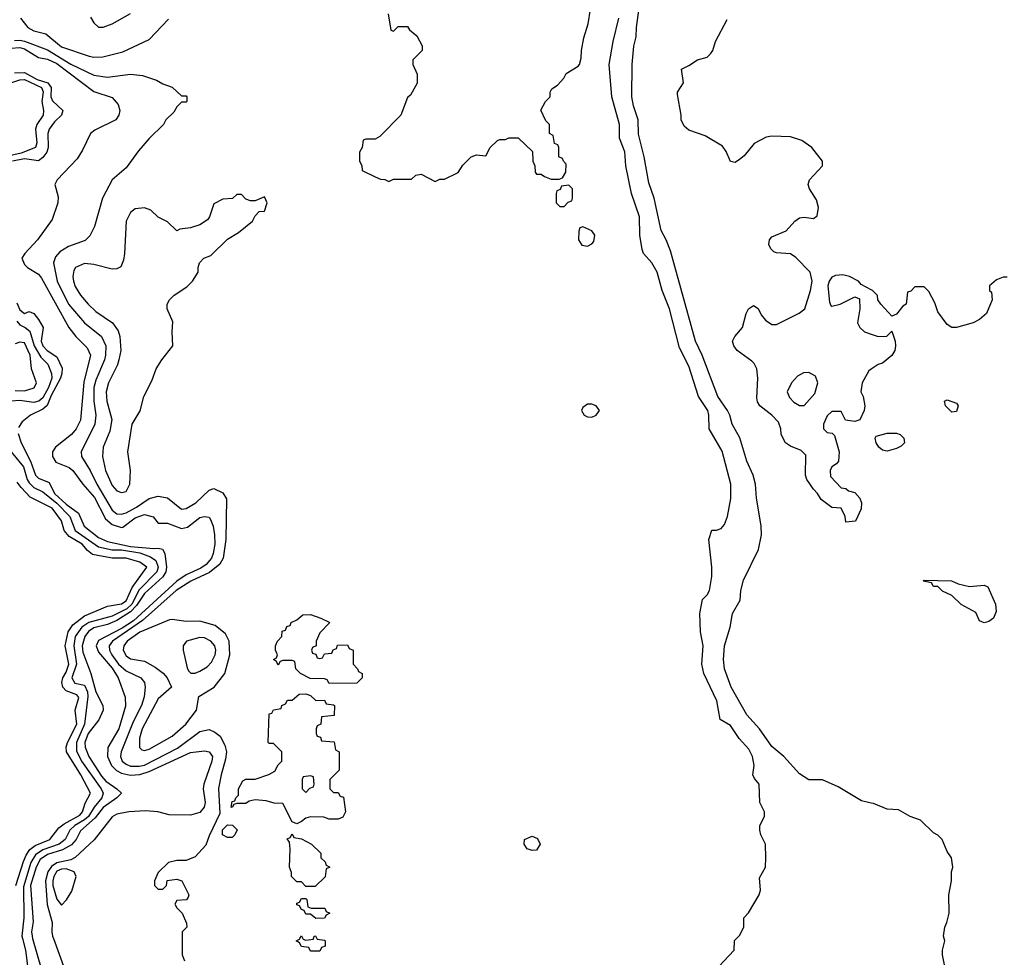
# Model space of a CAD drawing. Header units: inches. Extents: x 1793402 to 1900366, y 320852 to 470679.
# Tile 533 of 604: x 1886309 to 1890578, y 399919 to 403984. Entities that reach past the tile are written whole.
import ezdxf

# ---------------------------------------------------------------- set-up
doc = ezdxf.new("R2010")
doc.units = ezdxf.units.IN
doc.header["$MEASUREMENT"] = 0
for name, color, linetype in [('B8389', 7, 'Continuous'), ('B8399', 7, 'Continuous'), ('B8480', 7, 'Continuous'), ('B8490', 7, 'Continuous')]:
    doc.layers.add(name, color=color, linetype=linetype)

msp = doc.modelspace()

# ---------------------------------------------------------------- linework, layer by layer
at = {"layer": 'B8389', "color": 4}
for points, elevation in [([(1886320.7, 400000), (1886334, 399950), (1886344.9, 399870)], 212), ([(1886365.2, 400000), (1886401.7, 399870)], 216), ([(1886455.1, 400000), (1886504.8, 399864.8)], 224), ([(1887012.8, 400000), (1887014, 399930), (1887023.6, 399903.6)], 228), ([(1887597.1, 400000), (1887598, 399998), (1887630, 399994), (1887634, 399990), (1887632.7, 399967.3), (1887618, 399962), (1887610, 399946), (1887570, 399946), (1887562, 399962), (1887530, 399966), (1887522, 399982), (1887508, 399990), (1887522, 399998), (1887523.1, 400000)], 228), ([(1887536.9, 400000), (1887538, 399998), (1887550, 399994), (1887582, 399998), (1887582.7, 400000)], 228), ([(1889340.4, 399879.6), (1889406, 399950), (1889408.4, 399991.6), (1889416.5, 400000)], 228)]:
    msp.add_lwpolyline(points, dxfattribs=dict(at, elevation=elevation))
at = {"layer": 'B8399', "color": 4, "elevation": 224}
msp.add_lwpolyline([(1890325.2, 399850), (1890309.3, 399929.3), (1890309, 399950), (1890319, 399990), (1890316.5, 400000)], dxfattribs=at)
at = {"layer": 'B8480', "color": 4}
for points, elevation in [([(1890000, 400587.7), (1889958, 400598), (1889857.5, 400657.5), (1889790, 400688.7), (1889730, 400689), (1889690, 400714), (1889621.2, 400790), (1889570, 400833.2), (1889516, 400910), (1889462, 400970), (1889394, 401090), (1889365.1, 401170), (1889359.5, 401210), (1889364.5, 401270), (1889389.3, 401350), (1889399.3, 401410), (1889432.3, 401467.7), (1889436, 401510), (1889446.3, 401553.7), (1889512.5, 401687.5), (1889525.2, 401750), (1889523.7, 401790), (1889503.7, 401910), (1889499.3, 401970), (1889489.4, 402010), (1889462, 402070), (1889431, 402171), (1889398.4, 402230), (1889387.6, 402270), (1889377.4, 402290), (1889335.6, 402350), (1889268, 402530), (1889238.7, 402590), (1889130, 402982), (1889112, 403030), (1889089.4, 403070), (1889059.6, 403210), (1889036.6, 403276.6), (1889015.8, 403390), (1888991.9, 403488.1), (1888989.6, 403550), (1888969.6, 403610), (1888962.9, 403650), (1888963.6, 403790), (1888971.5, 403868.5), (1888982, 403910), (1888982.9, 403950), (1889002, 404090)], 224), ([(1887906, 404010), (1887918, 403938), (1887930, 403934), (1887950, 403954), (1887990, 403954), (1887999.6, 403939.6), (1888030, 403914), (1888054, 403870), (1888054, 403850), (1888014, 403810), (1888014, 403790), (1888032.7, 403747.3), (1888031.6, 403708.4), (1888003.6, 403656.4), (1887990, 403646), (1887962, 403570), (1887870, 403478), (1887850, 403466), (1887810, 403466), (1887798, 403462), (1887794, 403430), (1887782, 403410), (1887782, 403370), (1887791.6, 403351.6), (1887794, 403330), (1887850, 403302), (1887872.7, 403292.7), (1887891.6, 403291.6), (1887910, 403282), (1887930, 403292), (1888007.3, 403292.7), (1888026, 403310), (1888050, 403314), (1888110, 403282), (1888130, 403292), (1888150, 403292), (1888210, 403322), (1888230, 403354), (1888266, 403390), (1888290, 403398), (1888330, 403394), (1888348.7, 403430), (1888380.2, 403459.8), (1888390, 403464.7), (1888415.3, 403464.7), (1888430, 403472), (1888470, 403472), (1888532.7, 403412.7), (1888534, 403370), (1888542, 403350), (1888543.6, 403323.6), (1888550, 403314), (1888570, 403314), (1888583.6, 403303.6), (1888612.7, 403292.7), (1888647.3, 403292.7), (1888662, 403298), (1888676.4, 403323.6), (1888678, 403358), (1888666, 403370), (1888662, 403382), (1888646, 403390), (1888646, 403430), (1888642, 403442), (1888627.3, 403447.3), (1888622, 403482), (1888606, 403490), (1888606, 403530), (1888590, 403546), (1888568.9, 403591.1), (1888588, 403630), (1888608, 403650), (1888608, 403670), (1888616.4, 403683.6), (1888640.4, 403699.6), (1888668, 403730), (1888678, 403750), (1888730, 403782), (1888735.3, 403790), (1888743.1, 403816.9), (1888744, 403850), (1888754, 403906), (1888773.6, 403966.4), (1888784, 404030)], 232), ([(1886312, 403990), (1886344.7, 403950), (1886370, 403936), (1886423, 403923), (1886490, 403866.7), (1886610, 403826), (1886630, 403821.6), (1886670, 403823), (1886755.9, 403844.1), (1886870, 403898.8), (1886953.4, 403986.6)], 232), ([(1886615.3, 403995.3), (1886630.9, 403970.9), (1886650, 403952), (1886671.6, 403951.6), (1886710, 403966), (1886789.3, 404010.7)], 236), ([(1889416.5, 400000), (1889430, 400014), (1889448, 400050), (1889448, 400090), (1889468.4, 400111.6), (1889515.3, 400190), (1889521.2, 400210), (1889516.4, 400263.6), (1889542, 400310), (1889544, 400350), (1889542, 400410), (1889522, 400450), (1889518, 400470), (1889518, 400490), (1889538, 400530), (1889538, 400550), (1889518, 400590), (1889515.3, 400670), (1889494.6, 400694.6), (1889488, 400710), (1889493.2, 400750), (1889486, 400790), (1889470, 400821.2), (1889427.6, 400867.6), (1889390, 400924), (1889346, 400950), (1889331.3, 401031.3), (1889275.1, 401150), (1889266, 401190), (1889272.3, 401270), (1889260.9, 401330), (1889257, 401410), (1889269.2, 401470), (1889288.7, 401490), (1889299, 401510), (1889309.3, 401570), (1889309.4, 401610), (1889296, 401730), (1889309.2, 401770.8), (1889330, 401771.3), (1889350, 401778), (1889364.7, 401795.3), (1889377.2, 401830), (1889392.5, 401907.5), (1889391.8, 401970), (1889353.8, 402113.8), (1889298, 402210), (1889296.2, 402270), (1889291.6, 402290), (1889252, 402350), (1889210, 402482), (1889170, 402562), (1889126.6, 402730), (1889094.5, 402810), (1889072, 402890), (1889049.2, 402930), (1889013.2, 402970), (1889007.2, 402987.2), (1888998, 403050), (1888996.2, 403130), (1888960.7, 403230), (1888936.2, 403350), (1888931.7, 403411.7), (1888909.4, 403470), (1888909.4, 403530), (1888876.2, 403650), (1888864.5, 403790), (1888882, 403890), (1888907, 403990)], 228), ([(1890000, 402468.7), (1889990, 402462), (1889961, 402410), (1889956, 402370), (1889966, 402350), (1889973.4, 402310), (1889970.6, 402289.4), (1889951.1, 402248.9), (1889930, 402242), (1889888.4, 402248.4), (1889870, 402286), (1889830, 402286), (1889810, 402266), (1889794, 402230), (1889794, 402210), (1889810, 402194), (1889831.6, 402191.6), (1889842, 402182), (1889861, 402110), (1889858, 402070), (1889850, 402058), (1889830, 402046), (1889822, 402030), (1889823.6, 402003.6), (1889870, 401954), (1889890, 401952), (1889902, 401942), (1889930, 401934), (1889951.3, 401910), (1889958, 401890), (1889956.9, 401863.1), (1889932, 401810), (1889890, 401806), (1889888, 401830), (1889870, 401866), (1889829.3, 401869.3), (1889783.1, 401903.1), (1889768, 401930), (1889750, 401948), (1889722, 401990), (1889715.3, 402010), (1889716.4, 402096.4), (1889696.4, 402116.4), (1889650, 402135.3), (1889628.7, 402150), (1889610, 402186), (1889609, 402210), (1889599.3, 402239.3), (1889569.5, 402269.5), (1889517.2, 402310), (1889507.3, 402327.3), (1889504.8, 402344.8), (1889509.6, 402430), (1889504.5, 402470), (1889493.3, 402493.3), (1889483, 402503), (1889419, 402550), (1889405.2, 402570), (1889399, 402590), (1889409.1, 402610.9), (1889442, 402650), (1889459, 402710), (1889469, 402730), (1889490, 402744.7), (1889510, 402732), (1889523.8, 402703.8), (1889541.7, 402681.7), (1889570, 402663), (1889590, 402663), (1889610, 402672.2), (1889688, 402712), (1889713.2, 402730), (1889737.2, 402810), (1889744, 402850), (1889735.3, 402890), (1889673.6, 402953.6), (1889650, 402969.3), (1889590, 402972.7), (1889578, 402978), (1889565.2, 402990), (1889556, 403010), (1889559.3, 403030), (1889570, 403042.8), (1889631.3, 403068.7), (1889670, 403110.6), (1889690, 403124.9), (1889710, 403128), (1889750, 403122), (1889766.6, 403133.4), (1889772, 403170), (1889763.7, 403203.7), (1889733.2, 403250), (1889726.6, 403270), (1889732.3, 403290), (1889789.2, 403350), (1889789.2, 403370), (1889742.7, 403430), (1889700.1, 403460.1), (1889650, 403476.2), (1889570, 403479.6), (1889545.3, 403474.7), (1889493.3, 403446.7), (1889450, 403394), (1889430, 403377.2), (1889410, 403365.2), (1889390, 403368.7), (1889372.1, 403412.1), (1889355.6, 403435.6), (1889280.7, 403480.7), (1889210, 403505.2), (1889190, 403522), (1889177.2, 403550), (1889177.2, 403570), (1889160.2, 403659.8), (1889161.2, 403670), (1889186.6, 403710), (1889178, 403770), (1889210, 403784.7), (1889248, 403810), (1889290, 403821), (1889304.1, 403835.9), (1889313.2, 403850), (1889325.2, 403890), (1889375.5, 403984.5)], 216), ([(1886286.6, 403893.4), (1886310, 403895.2), (1886330, 403890.2), (1886430, 403853.4), (1886530, 403791.6), (1886630, 403743.1), (1886690, 403734.9), (1886790, 403747.7), (1886841.4, 403741.4), (1886902, 403722), (1886930, 403706), (1886970, 403691.3), (1887010, 403654), (1887030, 403654), (1887034, 403650), (1887034, 403630), (1887030, 403626), (1887010, 403626), (1886990, 403606), (1886976.9, 403583.1), (1886942, 403550), (1886932, 403530), (1886870, 403468.7), (1886824.5, 403415.5), (1886770, 403342), (1886710.5, 403289.5), (1886667.3, 403210), (1886633.2, 403086.8), (1886613.7, 403046.3), (1886593.2, 403026.8), (1886519.9, 403000.1), (1886482.9, 402977.1), (1886463.9, 402956.1), (1886455.5, 402930), (1886472, 402850), (1886521.1, 402750), (1886590.2, 402670.2), (1886663.8, 402610), (1886682.6, 402570), (1886681.7, 402530), (1886676.5, 402510), (1886638.4, 402421.6), (1886630.3, 402390), (1886630.2, 402330.2), (1886638.9, 402270), (1886635.3, 402230), (1886574.9, 402110), (1886577.1, 402090), (1886614.9, 402030), (1886642.8, 401970), (1886710, 401857.1), (1886730, 401842), (1886750, 401840.3), (1886770, 401845.5), (1886815.6, 401870), (1886870, 401908.2), (1886910, 401918), (1886950, 401910.6), (1887010, 401862), (1887030, 401864.9), (1887072.7, 401890), (1887130, 401944.7), (1887150, 401952), (1887190, 401932), (1887206, 401906), (1887203.1, 401730), (1887190.7, 401650), (1887176.9, 401623.1), (1887132.4, 401587.6), (1887050.5, 401550), (1886987.2, 401510), (1886841.2, 401378.8), (1886711.8, 401290), (1886697, 401270), (1886698.3, 401250), (1886707.9, 401230), (1886736.9, 401190), (1886770, 401160.8), (1886834, 401130), (1886850.5, 401110), (1886853, 401090), (1886848.2, 401048.2), (1886837.4, 401010), (1886800.6, 400939.4), (1886748.8, 400810), (1886745.7, 400790), (1886752.7, 400770), (1886770, 400755.8), (1886790, 400747.9), (1886827.1, 400747.1), (1886850, 400752.4), (1886993.8, 400826.2), (1887090, 400897.3), (1887130, 400906), (1887155.3, 400895.3), (1887178, 400878), (1887198.3, 400838.3), (1887205.3, 400810), (1887201.7, 400778.3), (1887182, 400710), (1887170.9, 400650.9), (1887176.9, 400543.1), (1887130, 400446), (1887115.3, 400404.7), (1887070, 400355.3), (1887030, 400338), (1886990, 400338), (1886954, 400330), (1886910, 400286), (1886894, 400250), (1886894, 400230), (1886910, 400214), (1886930, 400214), (1886946, 400230), (1886948, 400252), (1886990, 400258), (1887012, 400250), (1887042, 400190), (1887039.6, 400180.4), (1887031.6, 400168.4), (1886990, 400166), (1886982, 400150), (1886990, 400134), (1887014, 400110), (1887032.7, 400067.3), (1887034, 400050), (1887014, 400030), (1887012.7, 400007.3), (1887012.8, 400000)], 228), ([(1886270, 403860.2), (1886310, 403863.5), (1886330, 403857.8), (1886390, 403819.5), (1886430, 403812.4), (1886470, 403794), (1886630, 403672.2), (1886710, 403646.8), (1886735.9, 403615.9), (1886742.8, 403590), (1886738.8, 403570), (1886726, 403550), (1886634.9, 403505.1), (1886616, 403490), (1886582, 403418), (1886558.7, 403381.3), (1886472, 403290), (1886462, 403270), (1886475.3, 403215.3), (1886474.8, 403190), (1886450, 403118), (1886386.8, 403030), (1886330.8, 402970), (1886318.8, 402950), (1886330, 402922.8), (1886342.8, 402910), (1886390, 402880.4), (1886404.1, 402864.1), (1886522.6, 402650), (1886552.7, 402610), (1886602, 402562), (1886616.4, 402530), (1886586.9, 402413.1), (1886572.7, 402247.3), (1886554, 402210), (1886533.9, 402186.1), (1886464, 402130), (1886450.6, 402110), (1886450.6, 402090), (1886466, 402066), (1886522.8, 402042.7), (1886539.3, 402030), (1886583, 401970), (1886632.9, 401912.9), (1886680.7, 401820.7), (1886710, 401795.2), (1886750, 401782.4), (1886755.8, 401784.2), (1886810, 401824.9), (1886850, 401839), (1886888.3, 401828.3), (1886910, 401801), (1886950, 401800.7), (1887010, 401778.7), (1887035.9, 401784.1), (1887090, 401826.4), (1887110.4, 401830.4), (1887130, 401827.3), (1887136.9, 401816.9), (1887147.9, 401787.9), (1887154.2, 401750), (1887154.7, 401710), (1887148.4, 401670), (1887140.7, 401650), (1887117.7, 401622.3), (1887094.6, 401605.4), (1887030, 401576.5), (1886989.6, 401550.4), (1886802.5, 401377.5), (1886753.6, 401346.4), (1886650, 401292.9), (1886640.7, 401270), (1886650, 401242), (1886710, 401172.9), (1886735.8, 401130), (1886766.6, 401046.6), (1886768, 401008), (1886739, 400910), (1886691.7, 400828.3), (1886690.3, 400790), (1886707.1, 400750), (1886728.3, 400728.4), (1886750, 400716.9), (1886790, 400708.5), (1886830, 400711.8), (1886870, 400725.2), (1887050, 400806.9), (1887110, 400814.6), (1887130.2, 400810.2), (1887144.9, 400790), (1887141.7, 400770), (1887106.7, 400670), (1887104.4, 400650), (1887112.9, 400590), (1887108.7, 400570), (1887090, 400546.3), (1887050, 400534.8), (1886956.4, 400536.4), (1886908, 400550), (1886854, 400554), (1886782, 400550), (1886730, 400539.3), (1886710, 400528.2), (1886631.4, 400428.6), (1886548.9, 400351.1), (1886530, 400341), (1886470, 400328.3), (1886446.8, 400313.2), (1886431.7, 400290), (1886420.2, 400250), (1886428.6, 400148.6), (1886450.2, 400070), (1886448, 400030), (1886451.4, 400010), (1886455.1, 400000)], 224), ([(1886239.2, 403700.8), (1886310, 403723.9), (1886330, 403725.2), (1886403.1, 403690), (1886410.9, 403670.9), (1886405.5, 403630), (1886412.2, 403590), (1886410.4, 403570), (1886383.8, 403530), (1886377.6, 403510), (1886383.1, 403450), (1886378, 403430), (1886315.3, 403404.7), (1886233.2, 403386.8)], 212), ([(1886286.7, 403753.3), (1886330, 403754.8), (1886384.6, 403724.6), (1886431.5, 403710), (1886445.6, 403690), (1886444.2, 403650), (1886451.9, 403631.9), (1886496.3, 403590), (1886490.5, 403570), (1886459.5, 403540.5), (1886437.4, 403510), (1886430.3, 403490), (1886432.6, 403430), (1886426, 403410), (1886410, 403386.9), (1886390, 403372.3), (1886330, 403381.1), (1886278.4, 403370)], 216), ([(1890000, 402813.2), (1889956.4, 402836.4), (1889946, 402850), (1889906, 402870), (1889878, 402878), (1889845.4, 402874.6), (1889830, 402868), (1889818, 402850), (1889812, 402830), (1889819.6, 402759.6), (1889825.4, 402745.4), (1889830, 402742), (1889866, 402750), (1889930, 402782), (1889950, 402774), (1889951.1, 402731.1), (1889941, 402670), (1889951.3, 402650), (1889972, 402630), (1890000, 402620.8)], 216), ([(1886296, 402756), (1886310, 402725.5), (1886330, 402710.7), (1886350, 402719.1), (1886370, 402710.6), (1886390, 402684.9), (1886410.3, 402650), (1886401.7, 402590), (1886409.1, 402570), (1886428.7, 402550), (1886470, 402522.4), (1886493, 402473), (1886492.2, 402450), (1886485.6, 402430), (1886445.4, 402354.6), (1886428.1, 402311.9), (1886410, 402296.1), (1886356.3, 402270), (1886319.9, 402240.1), (1886303.6, 402216.4)], 216), ([(1886296.6, 402676.6), (1886310, 402660.9), (1886333, 402650), (1886352.9, 402632.9), (1886371.7, 402570), (1886401.2, 402521.2), (1886430.3, 402490), (1886447.4, 402450), (1886447.9, 402430), (1886434.2, 402390), (1886410, 402345.1), (1886392.2, 402330), (1886370, 402324.8), (1886310, 402332.7), (1886270, 402330.8)], 212), ([(1886290, 402377), (1886330, 402375.1), (1886371.7, 402388.3), (1886382, 402410), (1886360.5, 402470), (1886353.8, 402530), (1886330, 402583), (1886310, 402585.5), (1886290, 402579.3)], 208), ([(1886301.7, 402190), (1886315.3, 402150), (1886356.3, 402070), (1886376.9, 402010), (1886390, 401996.1), (1886437.2, 401977.2), (1886459.7, 401930), (1886510, 401883.5), (1886563.9, 401843.9), (1886588.6, 401788.6), (1886650, 401738.6), (1886690, 401721), (1886790, 401700.1), (1886890, 401691.1), (1886910, 401693), (1886927.9, 401687.9), (1886937.6, 401670), (1886946, 401610), (1886942, 401590), (1886930, 401568.6), (1886850, 401496.1), (1886815.3, 401444.7), (1886790, 401417.4), (1886730, 401379), (1886690, 401362.6), (1886630, 401347.4), (1886607.9, 401332.1), (1886590.7, 401309.3), (1886580.2, 401270), (1886582.4, 401242.4), (1886617.5, 401150), (1886639.6, 401070), (1886670, 401010.6), (1886671.1, 400990), (1886652, 400948), (1886606.5, 400890), (1886591.1, 400850), (1886593, 400830), (1886608.2, 400790), (1886664, 400704), (1886683, 400683), (1886730.5, 400650), (1886751, 400630), (1886730.6, 400610), (1886671.1, 400568.9), (1886636.4, 400523.6), (1886573.2, 400466.8), (1886554.5, 400430), (1886533.1, 400406.9), (1886494.6, 400385.4), (1886430, 400364.3), (1886397.4, 400342.6), (1886379.8, 400310), (1886356.3, 400230), (1886367.1, 400072.9), (1886360.7, 400030), (1886362.4, 400010), (1886365.2, 400000)], 216), ([(1886272.4, 402110), (1886326, 402046), (1886340.7, 401990), (1886350, 401976.5), (1886370, 401955.2), (1886410, 401937), (1886470, 401888.4), (1886526, 401830), (1886549.6, 401769.6), (1886650, 401698.4), (1886710, 401685.2), (1886750, 401685), (1886830, 401672.1), (1886875.4, 401655.4), (1886899, 401639), (1886909.3, 401610), (1886903.9, 401590), (1886827.3, 401512.7), (1886794.6, 401450), (1886772.8, 401430), (1886710, 401397.7), (1886608.9, 401371.1), (1886578.5, 401350), (1886550.2, 401310), (1886543.5, 401270), (1886555.2, 401190), (1886534.6, 401130), (1886547.7, 401107.7), (1886590, 401098.7), (1886602.3, 401070), (1886604.3, 401050), (1886589.4, 400930), (1886555.4, 400850), (1886554.7, 400814.7), (1886577.3, 400770), (1886662.3, 400650), (1886671.6, 400630), (1886665.3, 400610), (1886631.2, 400570), (1886606.7, 400530), (1886590, 400514.6), (1886547.8, 400490), (1886526.5, 400470), (1886506.7, 400430), (1886480.3, 400410), (1886410, 400384.7), (1886376.9, 400363.1), (1886357.6, 400330), (1886325.1, 400225.1), (1886327.3, 400090), (1886318, 400010), (1886320.7, 400000)], 212), ([(1886292.8, 400230), (1886326.2, 400333.8), (1886337.6, 400362.4), (1886353.5, 400386.5), (1886375.9, 400404.1), (1886439.3, 400430), (1886479.1, 400480.9), (1886501.9, 400498.1), (1886570, 400535.4), (1886582, 400550), (1886593.1, 400586.9), (1886616.5, 400630), (1886574.4, 400710), (1886511.3, 400810), (1886510.2, 400830), (1886516.5, 400850), (1886556.5, 400930), (1886550.2, 400990), (1886565.5, 401045.5), (1886556.7, 401056.7), (1886510, 401073.7), (1886496, 401090), (1886491.5, 401110), (1886495.5, 401130), (1886510, 401155.1), (1886522.2, 401190), (1886506.2, 401270), (1886519.7, 401330), (1886539.3, 401360.7), (1886590, 401399.8), (1886690, 401441.3), (1886750, 401451.2), (1886770, 401464.8), (1886797.2, 401522.8), (1886860.7, 401610), (1886830, 401631.8), (1886771.3, 401650), (1886710, 401648.9), (1886625.1, 401665.1), (1886602.5, 401682.5), (1886579.5, 401710), (1886523.2, 401743.2), (1886501.6, 401770), (1886490, 401810.6), (1886450, 401866), (1886353.7, 401913.7), (1886315.2, 401955.2), (1886298.3, 401978.3)], 208), ([(1887523.1, 400000), (1887530, 400012), (1887536.9, 400000)], 228), ([(1887582.7, 400000), (1887586, 400010), (1887591.6, 400011.6), (1887597.1, 400000)], 228)]:
    msp.add_lwpolyline(points, dxfattribs=dict(at, elevation=elevation))
for points, elevation in [([(1888690, 403266), (1888658, 403262), (1888652.7, 403247.3), (1888638, 403242), (1888634, 403230), (1888634, 403190), (1888650, 403174), (1888670, 403174), (1888687.3, 403192.7), (1888702, 403198), (1888706, 403210), (1888706, 403250)], 232), ([(1887270, 403226), (1887250, 403226), (1887231.6, 403208.4), (1887190, 403206), (1887150, 403186), (1887132, 403130), (1887123.6, 403116.4), (1887090, 403095.3), (1887050, 403082), (1887003.6, 403076.4), (1886990, 403068), (1886950, 403108), (1886910, 403128), (1886878, 403158), (1886850, 403169), (1886810, 403164), (1886790, 403148.7), (1886770.8, 403110), (1886764, 402970), (1886758.5, 402941.5), (1886746.8, 402913.2), (1886730, 402904), (1886710, 402902.7), (1886630, 402922), (1886590, 402927), (1886551, 402910), (1886543.1, 402896.9), (1886539.3, 402870), (1886542.4, 402850), (1886550, 402826.8), (1886572.7, 402790), (1886606, 402750), (1886639.3, 402719.3), (1886710.7, 402670), (1886735.3, 402635.3), (1886743.8, 402610), (1886747, 402550), (1886739.5, 402510), (1886732.8, 402487.2), (1886694, 402410), (1886684.2, 402370), (1886687.2, 402330), (1886708.2, 402250), (1886699.9, 402200.1), (1886670.7, 402130), (1886668, 402090), (1886681.6, 402030), (1886710, 401964), (1886730, 401942), (1886750, 401934.8), (1886770, 401938), (1886786, 401970), (1886789.3, 402030), (1886777.2, 402110), (1886797.2, 402230), (1886831.9, 402288.1), (1886847.3, 402350), (1886882, 402418), (1886900.9, 402470), (1886925.2, 402510), (1886973.2, 402570), (1886969.4, 402630.6), (1886973.6, 402673.6), (1886948, 402730), (1886948, 402750), (1886958, 402770), (1886978, 402790), (1887033.6, 402826.4), (1887058, 402850), (1887082, 402890), (1887082, 402910), (1887088.7, 402930), (1887108, 402950), (1887138, 402962), (1887210, 403032), (1887258, 403062), (1887318, 403110), (1887330, 403134), (1887347.3, 403152.7), (1887370, 403154), (1887382, 403190), (1887370, 403215.3), (1887330, 403198), (1887310, 403198), (1887290, 403206)], 232), ([(1888750, 403086), (1888738, 403082), (1888732.7, 403067.3), (1888732, 403030), (1888746.4, 403006.4), (1888770, 403002), (1888790, 403012), (1888798, 403022), (1888802, 403050), (1888790, 403068)], 232), ([(1889730, 402454), (1889706.7, 402453.3), (1889681.1, 402438.9), (1889654.8, 402410), (1889636, 402370), (1889646.4, 402346.4), (1889665.4, 402325.4), (1889690, 402312), (1889710, 402312), (1889756.5, 402363.5), (1889769.4, 402410), (1889758.3, 402438.3)], 216), ([(1888790, 402317.2), (1888770, 402317.2), (1888750, 402302), (1888744, 402290), (1888756, 402270), (1888770, 402262), (1888790, 402260.7), (1888808.7, 402270), (1888822, 402290), (1888808, 402310)], 232), ([(1886970, 401383.7), (1886958.5, 401381.5), (1886830, 401328.2), (1886774.9, 401290), (1886760.3, 401270), (1886757.6, 401250), (1886770, 401225.5), (1886790, 401212.7), (1886850, 401202.4), (1886896.5, 401176.5), (1886930.3, 401150.3), (1886947.7, 401130), (1886966.8, 401090), (1886910, 401039.5), (1886840.3, 400910), (1886828.4, 400868.4), (1886828.2, 400828.2), (1886838.8, 400818.8), (1886850, 400816.3), (1886870, 400821.6), (1886970, 400877.1), (1887029.6, 400930), (1887076.2, 400990), (1887085.2, 401050), (1887152.7, 401090), (1887198, 401150), (1887219.6, 401230), (1887217.6, 401290), (1887201.3, 401321.3), (1887156.9, 401356.9), (1887090, 401376.9), (1887030, 401375.1)], 232), ([(1887610, 401214), (1887622, 401218), (1887630, 401234), (1887662, 401238), (1887667.3, 401252.7), (1887682, 401258), (1887687.3, 401272.7), (1887730, 401274), (1887738, 401258), (1887754, 401250), (1887754, 401190), (1887774, 401170), (1887778, 401158), (1887794, 401150), (1887794, 401130), (1887770, 401108), (1887650, 401106), (1887642, 401122), (1887630, 401126), (1887568.4, 401128.4), (1887526, 401150), (1887506, 401170), (1887502, 401202), (1887490, 401206), (1887450, 401206), (1887438, 401202), (1887430, 401186), (1887422, 401202), (1887408.7, 401210), (1887422, 401218), (1887426, 401230), (1887418, 401250), (1887418, 401270), (1887426, 401290), (1887446, 401310), (1887447.3, 401332.7), (1887462, 401338), (1887467.3, 401352.7), (1887482, 401358), (1887486, 401370), (1887510, 401382), (1887536.4, 401403.6), (1887570, 401404.7), (1887614, 401390), (1887650, 401372), (1887651.6, 401368.4), (1887610, 401326), (1887594, 401290), (1887594, 401270), (1887578, 401262), (1887574, 401250), (1887578, 401238), (1887592.7, 401232.7), (1887598, 401218)], 228), ([(1887090, 401305.6), (1887032, 401290), (1887018, 401270), (1887018, 401250), (1887034.4, 401174.4), (1887041.4, 401161.4), (1887051, 401151), (1887070, 401150.8), (1887090, 401159.1), (1887121.3, 401178.7), (1887140.9, 401199.1), (1887155.8, 401230), (1887158.9, 401250), (1887155.1, 401270), (1887138, 401290), (1887110, 401304.2)], 236), ([(1887592.7, 401032.7), (1887630, 401034), (1887638, 401018), (1887670, 401014), (1887674, 401010), (1887672.7, 400967.3), (1887618, 400962), (1887614, 400930), (1887598, 400922), (1887594, 400910), (1887594, 400890), (1887598, 400878), (1887612.7, 400872.7), (1887618, 400858), (1887672.7, 400852.7), (1887678, 400818), (1887694, 400810), (1887694, 400730), (1887654, 400690), (1887654, 400650), (1887670, 400634), (1887690, 400634), (1887698, 400618), (1887712.7, 400612.7), (1887722, 400550), (1887710, 400526), (1887690, 400518), (1887650, 400518), (1887627.3, 400527.3), (1887570, 400528), (1887550, 400522), (1887530, 400508), (1887510, 400498), (1887490, 400506), (1887450, 400586), (1887412.7, 400587.3), (1887378, 400598), (1887330, 400602), (1887303.6, 400596.4), (1887290, 400586), (1887250, 400586), (1887238, 400582), (1887230, 400568), (1887226, 400570), (1887230, 400594), (1887242, 400598), (1887246, 400610), (1887258, 400622), (1887258, 400650), (1887276.4, 400683.6), (1887290, 400692), (1887330, 400691), (1887388.9, 400711.1), (1887414.6, 400725.4), (1887430, 400754), (1887446, 400770), (1887446, 400810), (1887410, 400846), (1887390, 400846), (1887386, 400850), (1887390, 400974), (1887402, 400978), (1887410, 400992), (1887442, 400998), (1887446, 401010), (1887462, 401018), (1887470, 401034), (1887490, 401034), (1887520.4, 401059.6), (1887550, 401062), (1887570, 401054)], 228), ([(1887570, 400706), (1887538, 400702), (1887534, 400690), (1887534, 400650), (1887550, 400634), (1887567.3, 400652.7), (1887582, 400658), (1887586, 400670), (1887582, 400702)], 228), ([(1887210, 400438), (1887188, 400450), (1887188.4, 400471.6), (1887210, 400494), (1887231.6, 400491.6), (1887251.6, 400471.6), (1887242, 400450), (1887230, 400438)], 228), ([(1887550, 400226), (1887530, 400246), (1887510, 400246), (1887488, 400270), (1887487.3, 400287.3), (1887478, 400310), (1887482, 400390), (1887478, 400418), (1887468, 400432), (1887482, 400438), (1887490, 400454), (1887498, 400438), (1887530, 400432), (1887574, 400410), (1887614, 400370), (1887614, 400350), (1887632.7, 400332.7), (1887638, 400318), (1887654, 400310), (1887638, 400302), (1887632.7, 400267.3), (1887590, 400226)], 228), ([(1888530, 400382), (1888508.7, 400390), (1888495.3, 400410), (1888498, 400430), (1888530, 400444.7), (1888554.4, 400434.4), (1888564.7, 400410), (1888550, 400384)], 228), ([(1886510, 400302.3), (1886490, 400301.4), (1886470, 400292), (1886456.9, 400270), (1886452.8, 400250), (1886452.9, 400230), (1886470, 400171), (1886490, 400144.7), (1886512.3, 400167.7), (1886534.5, 400205.5), (1886554, 400270), (1886545.2, 400290)], 228), ([(1887592.7, 400087.3), (1887570, 400106), (1887550, 400106), (1887542, 400122), (1887530, 400126), (1887522, 400142), (1887510, 400146), (1887510, 400154), (1887522, 400158), (1887530, 400174), (1887550, 400174), (1887554, 400170), (1887558, 400138), (1887572.7, 400132.7), (1887631.6, 400131.6), (1887638, 400118), (1887654, 400110), (1887638, 400102), (1887630, 400088)], 228)]:
    msp.add_lwpolyline(points, close=True, dxfattribs=dict(at, elevation=elevation))
at = {"layer": 'B8490', "color": 4}
for points, elevation in [([(1890590, 402868), (1890572.7, 402867.3), (1890543.6, 402856.4), (1890514, 402830), (1890514, 402810), (1890522, 402802), (1890524.7, 402770), (1890501, 402710), (1890470, 402684), (1890442, 402670), (1890370, 402649), (1890349.4, 402649.4), (1890330, 402662), (1890290, 402718), (1890276.4, 402756.4), (1890250, 402806), (1890230, 402826), (1890190, 402826), (1890172.7, 402807.3), (1890158, 402802), (1890152, 402750), (1890138, 402742), (1890110, 402708), (1890090, 402698), (1890042, 402750), (1890028.7, 402770), (1890028, 402788), (1890006, 402810), (1890000, 402813.2)], 216), ([(1890000, 402620.8), (1890030, 402611), (1890068.7, 402611.3), (1890090, 402634), (1890104.7, 402590), (1890106, 402570), (1890102.8, 402550), (1890090, 402528.7), (1890050, 402495.3), (1890030, 402488.7), (1890000, 402468.7)], 216), ([(1890316.5, 400000), (1890314, 400010), (1890319, 400050), (1890329, 400070), (1890339, 400110), (1890337.2, 400190), (1890349.2, 400250), (1890349.2, 400290), (1890354, 400310), (1890348.7, 400350), (1890330, 400378), (1890308, 400430), (1890288.9, 400448.9), (1890270, 400458), (1890213.6, 400513.6), (1890170, 400529), (1890118.6, 400558.6), (1890070, 400561.2), (1890010, 400585.2), (1890000, 400587.7)], 224)]:
    msp.add_lwpolyline(points, dxfattribs=dict(at, elevation=elevation))
at = {"layer": 'B8490', "color": 4, "elevation": 216}
for points in [[(1890350, 402282), (1890322.7, 402310), (1890318, 402330), (1890330, 402336), (1890370, 402322), (1890378, 402310), (1890370, 402286)], [(1890070, 402113.2), (1890050, 402117.2), (1890034, 402130), (1890022, 402150), (1890018, 402170), (1890022, 402178), (1890070, 402191), (1890110, 402191), (1890125.4, 402185.4), (1890142, 402170), (1890144.7, 402150), (1890130, 402135.3), (1890110, 402125.2)], [(1890426, 401526), (1890490, 401532.7), (1890505.5, 401525.5), (1890538.8, 401450), (1890542, 401418), (1890530.7, 401389.3), (1890510, 401375.3), (1890490, 401369), (1890470, 401378), (1890454.6, 401414.6), (1890390, 401448), (1890350, 401488), (1890310, 401506), (1890290, 401526), (1890270, 401526), (1890262, 401542), (1890226, 401550), (1890230, 401554), (1890348.4, 401551.6), (1890378, 401538)]]:
    msp.add_lwpolyline(points, close=True, dxfattribs=at)

doc.saveas('drawing.dxf')
